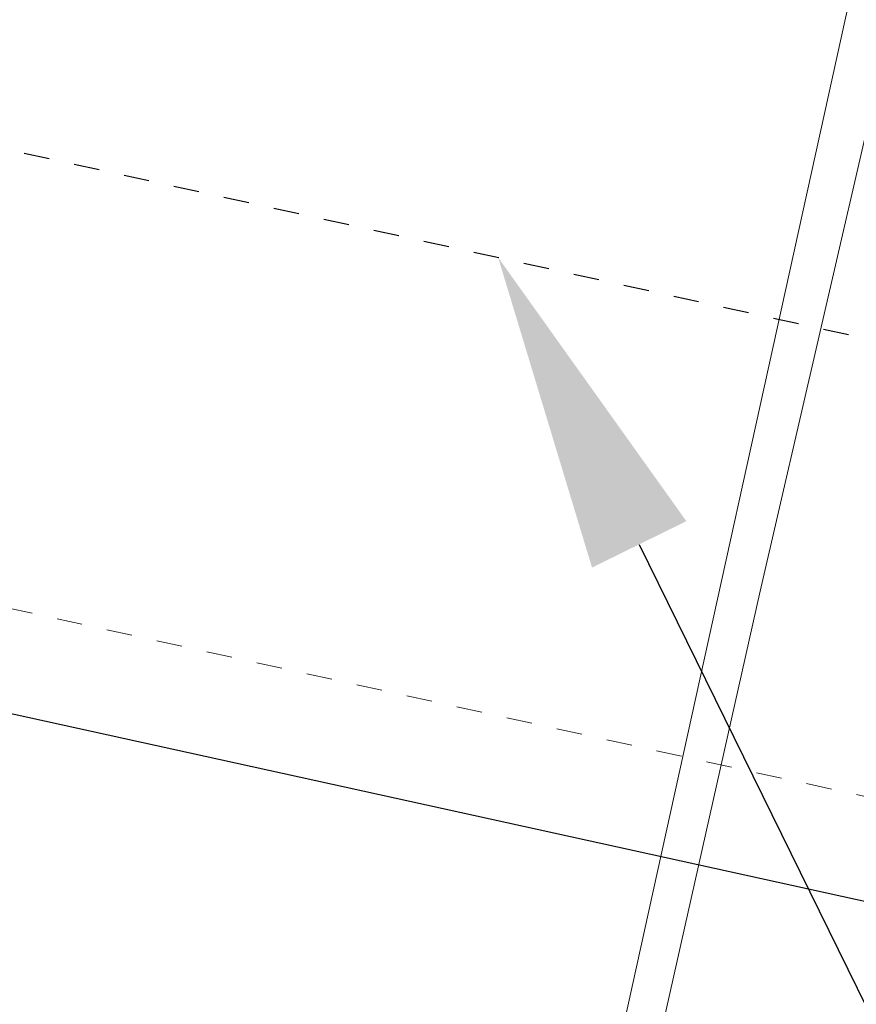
# Model space of a CAD drawing. Header units: metres. Extents: x 250001 to 257773, y 598992 to 609118.
# Tile 506 of 1056: x 254941.18 to 254944.45, y 601168.61 to 601172.46. Entities that reach past the tile are written whole.
import ezdxf
from ezdxf import colors
from ezdxf.entities.mleader import LeaderData, LeaderLine
from ezdxf.math import Vec2, Vec3

# ---------------------------------------------------------------- set-up
doc = ezdxf.new("R2010")
doc.units = ezdxf.units.M
doc.linetypes.add('XX-HIDDEN', pattern=[4, 2, -2])
doc.linetypes.add('XX-STRAMIEN', pattern=[16, 10, -2, 2, -2])
for name, color, linetype, lineweight in [('B-WE-GR-GRAS-GV', 252, 'Continuous', 13), ('B-WE-GW-GRONDWERKLIJN_TEEN-G', 90, 'Continuous', 18), ('N-CO-BC-BETONVORM-G', 50, 'Continuous', 25), ('N-CO-BC-BETONVORM-GN', 7, 'XX-HIDDEN', 18), ('N-WE-VH-VERHARDING_HALFVERHARDING-A', 252, 'Continuous', 18), ('X-XX-AL-AANKLEDING-T25', 7, 'Continuous', 25), ('X-XX-AL-REFERENTIE-G', 7, 'Continuous', 18), ('X_XX_AL_STRAMIENLIJN_G-3', 7, 'XX-STRAMIEN', 25)]:
    doc.layers.add(name, color=color, linetype=linetype, lineweight=lineweight)
doc.styles.add('NLCS-ISO-ANNOTATIEF-T25', font='NLCS-ISO.ttf', dxfattribs={"height": 2.5})

# ---------------------------------------------------------------- blocks, each defined once
blk = doc.blocks.new('BS2021-132-Xref-inmeting-2d-20210906')
at = {"layer": 'B-WE-GW-GRONDWERKLIJN_TEEN-G'}
blk.add_lwpolyline([(254930.6772, 601110.0606), (254931.7873, 601114.7313), (254932.8975, 601119.402), (254933.3676, 601121.3987), (254934.0416, 601124.2609), (254935.1856, 601129.1198), (254936.4244, 601133.8861), (254937.6632, 601138.6524), (254938.5474, 601143.067), (254939.4316, 601147.4816), (254940.2734, 601152.2786), (254941.1152, 601157.0757), (254942.1004, 601161.4589), (254943.0856, 601165.8421), (254944.0707, 601170.2254), (254945.024, 601174.3538), (254945.9773, 601178.4822), (254946.9306, 601182.6106), (254947.8839, 601186.739), (254948.5788, 601190.0376)], dxfattribs=at)
blk = doc.blocks.new('BS2021-132-Xref-BGT-GRIJS-20210617-aangepast')
at = {"layer": 'B-WE-GR-GRAS-GV', "flags": 128}
for points in [[(254976.819, 601319.758), (254933.271, 601121.875), (254929.963, 601122.616), (254930.134, 601123.382), (254929.8054, 601123.4553), (254930.3804, 601126.0464), (254931.3473, 601130.4037), (254932.3142, 601134.761), (254933.2811, 601139.1183), (254934.2761, 601143.5265), (254935.271, 601147.9347), (254936.2659, 601152.3428), (254937.2608, 601156.751), (254938.1541, 601160.8542), (254939.0473, 601164.9573), (254939.9406, 601169.0605), (254940.8338, 601173.1636), (254941.7271, 601177.274), (254942.6204, 601181.3844), (254943.5136, 601185.4949), (254944.4069, 601189.6053)], [(254976.819, 601319.758), (254933.271, 601121.875), (254942.193, 601119.878), (254945.617, 601135.524), (254950.45, 601156.987), (254955.045, 601178.285), (254960.804, 601205.905), (254965.333, 601227.434), (254968.143, 601241.151), (254969.784, 601248.981), (254972.739, 601262.666)]]:
    blk.add_lwpolyline(points, dxfattribs=at)
blk = doc.blocks.new('Getijdenduiker_RD')
at = {"layer": 'N-CO-BC-BETONVORM-G'}
blk.add_line((254914330.4, 601175648.2), (254944508.3, 601169007.1), dxfattribs=at)
at = {"layer": 'N-CO-BC-BETONVORM-GN'}
blk.add_line((254913781.5, 601176178.6), (254945375.5, 601169225.8), dxfattribs=at)
at = {"layer": 'X_XX_AL_STRAMIENLIJN_G-3'}
blk.add_line((254898026.6, 601181437.6), (254995088.5, 601160077.6), dxfattribs=at)

msp = doc.modelspace()

# ---------------------------------------------------------------- hatches: boundary and pattern name
at = {"layer": 'N-WE-VH-VERHARDING_HALFVERHARDING-A'}
h = msp.add_hatch(dxfattribs=at)
h.set_pattern_fill('AVH-HALFVERHARDING-SO', color=256, pattern_type=2)
h.set_pattern_definition([(50, (254847.808, 601253.6878), (3.5863, -0.31376), [0.375, -4.125]), (355, (254847.808, 601253.688), (-0.693757, 3.76096), [0.3, -3.3]), (100.4514, (254848.107, 601253.6617), (2.892547, 3.4472), [0.3187, -3.50571]), (46.1842, (254847.808, 601254.688), (5.336205, -0.827595), [0.5625, -6.1875]), (96.6356, (254848.253, 601254.619), (4.67331, 4.87059), [0.47805, -5.25856]), (351.1842, (254847.808, 601254.688), (4.67331, 4.87059), [0.45, -4.95]), (21, (254848.308, 601254.4378), (2.984535, -2.013094), [0.375, -4.125]), (326, (254848.308, 601254.438), (1.216577, 3.62575), [0.3, -3.3]), (71.4514, (254848.557, 601254.27), (4.201113, 1.61265), [0.3187, -3.50571]), (37.5, (254847.8081, 601253.6878), (0.060799, 1.664469), [0, -3.26, 0, -3.35, 0, -3.3125]), (7.5, (254847.8081, 601253.6878), (1.315348, 1.972059), [0, -1.91, 0, -3.185, 0, -1.2625]), (327.5, (254846.6931, 601253.6878), (2.669112, -0.112774), [0, -1.25, 0, -3.9, 0, -5.175]), (317.5, (254846.193, 601253.6878), (2.91593, 0.500525), [0, -1.625, 0, -2.59, 0, -3.675])])
edge = h.paths.add_edge_path()
edge.add_line((254940.4527, 601403.4276), (254953.3537, 601350.4374))
edge.add_line((254953.3537, 601350.4374), (254909.7238, 601236.4452))
edge.add_line((254909.7238, 601236.4452), (254860.9424, 601247.384))
edge.add_line((254860.9424, 601247.384), (254858.0979, 601234.699))
edge.add_line((254858.0979, 601234.699), (254835.6552, 601239.7316))
edge.add_line((254835.6552, 601239.7316), (254832.3731, 601225.0951))
edge.add_line((254832.3731, 601225.0951), (254827.9969, 601205.5798))
edge.add_line((254827.9969, 601205.5798), (254825.0696, 601206.2362))
edge.add_line((254825.0696, 601206.2362), (254814.9975, 601161.32))
edge.add_arc((254839.3917, 601155.8498), 25, 167.36094, 205.65948)
edge.add_line((254816.8571, 601145.0242), (254830.6694, 601116.2724))
edge.add_arc((254853.204, 601127.0979), 25, 205.65948, 227.89878)
edge.add_line((254836.4429, 601108.5489), (254908.7268, 601043.2326))
edge.add_line((254908.7268, 601043.2326), (254908.6815, 601043.0241))
edge.add_line((254908.6815, 601043.0241), (254907.6454, 601038.2601))
edge.add_line((254907.6454, 601038.2601), (254907.3876, 601037.1))
edge.add_line((254907.3876, 601037.1), (254905.4545, 601042.1461))
edge.add_line((254905.4545, 601042.1461), (254833.9941, 601106.7183))
edge.add_arc((254850.7552, 601125.2673), 25, 205.65948, 227.89878, ccw=False)
edge.add_line((254828.2206, 601114.4418), (254813.0032, 601146.1186))
edge.add_arc((254835.5378, 601156.9441), 25, 167.36094, 205.65948, ccw=False)
edge.add_line((254811.1436, 601162.4143), (254823.3546, 601216.8691))
edge.add_arc((254798.9604, 601222.3393), 25, 347.36094, 437.36094)
edge.add_line((254804.4306, 601246.7335), (254797.6003, 601248.2652))
edge.add_line((254797.6003, 601248.2652), (254798.9131, 601254.1198))
edge.add_line((254798.9131, 601254.1198), (254820.38, 601249.306))
edge.add_arc((254822.5681, 601259.0637), 10, 257.36094, 347.36094)
edge.add_line((254832.3258, 601256.8756), (254837.5772, 601280.294))
edge.add_line((254837.5772, 601280.294), (254866.8502, 601273.7298))
edge.add_line((254866.8502, 601273.7298), (254862.0364, 601252.2629))
edge.add_line((254862.0364, 601252.2629), (254885.5077, 601246.9996))
edge.add_arc((254890.9779, 601271.3938), 25, 257.36094, 339.05591)
edge.add_line((254914.3261, 601262.4574), (254945.3412, 601343.4908))
edge.add_arc((254921.993, 601352.4272), 25, 339.05591, 373.68306)
edge.add_line((254946.2835, 601358.341), (254935.7235, 601401.7153))
edge.add_line((254935.7235, 601401.7153), (254940.4527, 601403.4276))

# ---------------------------------------------------------------- block references
at = {"xscale": 0.001, "yscale": 0.001, "zscale": 0.001}
msp.add_blockref('Getijdenduiker_RD', (0, 0), dxfattribs=at)
at = {"layer": 'X-XX-AL-REFERENTIE-G'}
for name in ['BS2021-132-Xref-BGT-GRIJS-20210617-aangepast', 'BS2021-132-Xref-inmeting-2d-20210906']:
    msp.add_blockref(name, (0, 0), dxfattribs=at)

# ---------------------------------------------------------------- next in the draw order: leaders
at = {"layer": 'X-XX-AL-AANKLEDING-T25'}
ml = msp.add_multileader_mtext('Standard', dxfattribs=at)
ml.set_content('Getijdenduiker', color=256, style='NLCS-ISO-ANNOTATIEF-T25')
ml.set_leader_properties(color=256, linetype='ByLayer', lineweight=-1)
ml.build(insert=Vec2(0, 0))
ml.multileader.update_dxf_attribs({"text_left_attachment_type": 5, "text_right_attachment_type": 5, "dogleg_length": 2.5, "arrow_head_size": 1.25, "scale": 0.5})
ctx = ml.context
ctx.base_point, ctx.scale, ctx.char_height, ctx.arrow_head_size, ctx.landing_gap_size, ctx.plane_origin = Vec3(254954.7348, 601150.2966), 0.5, 1.25, 1.25, 0.45, Vec3(254975.4074, 601164.4087)
ctx.left_attachment, ctx.right_attachment = 5, 5
notes = []
notes.append((ctx, [(1, (1, 1, 0), (254953.4848, 601150.2966), (1, 0), 1.25, [(0, [(254943.0467, 601171.5302)], 0, [])])]))
ctx.mtext.insert, ctx.mtext.flow_direction = Vec3(254955.1848, 601151.9216), 5
ctx.mtext.has_bg_fill, ctx.mtext.bg_color, ctx.mtext.bg_scale_factor, ctx.mtext.bg_transparency, ctx.mtext.use_window_bg_color = 1, -1027028792, 1.5, 0, 1
for ctx, leaders in notes:
    for number, flags, end, landing, length, lines in leaders:
        leader = LeaderData()
        leader.index, (leader.has_last_leader_line, leader.has_dogleg_vector, leader.attachment_direction) = number, flags
        leader.last_leader_point, leader.dogleg_vector, leader.dogleg_length = Vec3(end), Vec3(landing), length
        for number, points, colour, breaks in lines:
            line = LeaderLine()
            line.index, line.vertices, line.color, line.breaks = number, Vec3.list(points), colors.encode_raw_color(colour), breaks
            leader.lines.append(line)
        ctx.leaders.append(leader)

doc.saveas('drawing.dxf')
